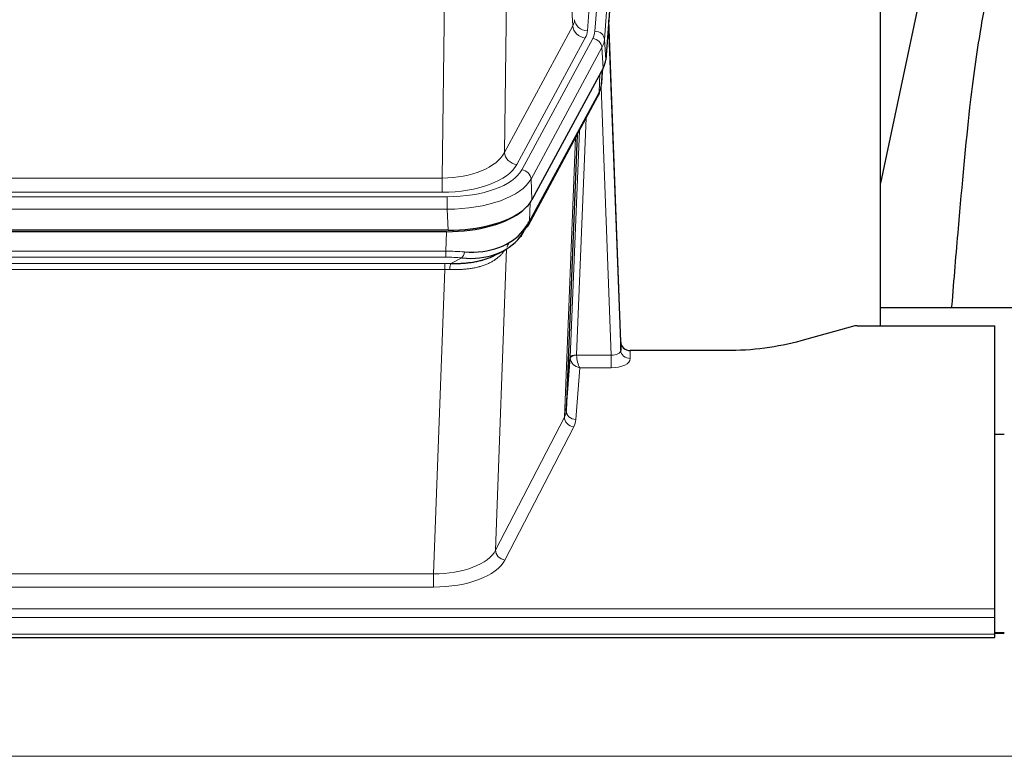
# Model space of a CAD drawing. Header units: inches. Extents: x 0 to 23760, y -13 to 16800.
# Tile 271 of 280: x 20623 to 20931, y 14166 to 14396. Entities that reach past the tile are written whole.
import ezdxf

# ---------------------------------------------------------------- set-up
doc = ezdxf.new("R2010")
doc.units = ezdxf.units.IN
doc.layers.add('1', color=7, linetype='Continuous', true_color=0xffffff)

msp = doc.modelspace()

# ---------------------------------------------------------------- linework, layer by layer
at = {"layer": '1', "color": 110, "linetype": 'Continuous', "lineweight": 13}
for p, q in [((20813.424, 14565.248), (20800.358, 14392.475)), ((20802.705, 14392.323), (20815.816, 14565.683)), ((20818.81, 14563.113), (20805.699, 14389.753)), ((20795.784, 14393.993), (20791.433, 14468.245)), ((20775.39, 14430.1), (20774.432, 14354.449)), ((20754.99, 14346.414), (20755.958, 14422.91)), ((20774.432, 14354.449), (20795.784, 14393.993)), ((20778.308, 14350.641), (20799.66, 14390.184)), ((20779.834, 14348.966), (20802.007, 14390.032)), ((20805.699, 14389.753), (20806.072, 14383.38)), ((20804.914, 14387.175), (20782.74, 14346.11)), ((20805.288, 14380.803), (20804.914, 14387.175)), ((20804.018, 14373.298), (20804.237, 14378.856)), ((20804.803, 14375.878), (20805.158, 14380.562)), ((20782.271, 14333.023), (20804.018, 14373.298)), ((20807.785, 14291.054), (20804.654, 14374.906)), ((20800.001, 14365.193), (20796.979, 14291.141)), ((20794.981, 14290.375), (20797.874, 14361.253)), ((20793.167, 14271.747), (20796.634, 14358.958)), ((20542.347, 14346.414), (20754.99, 14346.414)), ((20754.99, 14342.001), (20754.99, 14346.414)), ((20782.74, 14346.11), (20783.033, 14339.588)), ((20754.99, 14342.001), (20542.347, 14342.001)), ((20540.758, 14340.577), (20756.578, 14340.577)), ((20756.578, 14336.672), (20756.578, 14340.577)), ((20782.448, 14338.658), (20782.271, 14333.023)), ((20756.578, 14336.672), (20540.758, 14336.672)), ((20756.871, 14330.15), (20756.578, 14336.672)), ((20756.089, 14323.577), (20756.28, 14329.669)), ((20775.868, 14326.214), (20775.139, 14324.864)), ((20775.381, 14325.937), (20775.343, 14325.843)), ((20541.247, 14323.577), (20756.089, 14323.577)), ((20756.089, 14321.712), (20756.089, 14323.577)), ((20775.118, 14324.272), (20771.682, 14230.132)), ((20756.089, 14321.712), (20541.247, 14321.712)), ((20541.589, 14319.77), (20755.747, 14319.77)), ((20755.747, 14317.904), (20755.747, 14319.77)), ((20757.66, 14319.738), (20761.113, 14321.484)), ((20755.747, 14317.904), (20541.589, 14317.904)), ((20752.273, 14222.729), (20755.747, 14317.904)), ((20813.765, 14292.501), (20813.776, 14290.053)), ((20796.98, 14291.054), (20807.785, 14291.054)), ((20807.785, 14291.054), (20807.785, 14287.139)), ((20797.943, 14287.139), (20796.749, 14270.991)), ((20807.785, 14287.139), (20797.943, 14287.139)), ((20771.682, 14230.132), (20793.167, 14271.747)), ((20796.076, 14268.684), (20774.59, 14227.069)), ((20545.063, 14222.729), (20752.273, 14222.729)), ((20752.273, 14222.729), (20752.273, 14218.627)), ((20752.273, 14218.627), (20545.063, 14218.627)), ((20370.668, 14211.867), (20927.668, 14211.867)), ((20370.668, 14209.133), (20927.668, 14209.133)), ((20370.668, 14203.885), (20927.668, 14203.885)), ((20927.645, 14204.149), (20930.666, 14204.149)), ((16465.168, 14165.755), (21690.168, 14165.755))]:
    msp.add_line(p, q, dxfattribs=at)
at = {"layer": '1', "color": 2, "linetype": 'Continuous', "lineweight": 25}
for p, q in [((20819.19, 14556.834), (20806.072, 14383.38)), ((20892.008, 14300.268), (20892.008, 14489.07)), ((20911.852, 14438.989), (20892.009, 14344.833)), ((20810.767, 14295.123), (20807.009, 14395.762)), ((20807.089, 14391.368), (20810.777, 14292.586)), ((20805.288, 14380.803), (20783.033, 14339.588)), ((20804.797, 14375.764), (20805.16, 14380.566)), ((20804.974, 14380.222), (20804.803, 14375.878)), ((20804.797, 14375.764), (20804.803, 14375.878)), ((20781.912, 14331.693), (20803.659, 14371.968)), ((20797.18, 14359.968), (20793.753, 14273.758)), ((20756.871, 14330.15), (20540.465, 14330.15)), ((20756.28, 14329.669), (20541.057, 14329.669)), ((20770.977, 14322.105), (20773.771, 14323.516)), ((20964.006, 14305.841), (20892.009, 14305.841)), ((20883.212, 14300.073), (20867.048, 14295.542)), ((20884.711, 14300.268), (20927.668, 14300.268)), ((20927.668, 14211.867), (20927.668, 14300.268)), ((20810.777, 14292.586), (20810.767, 14295.123)), ((20843.668, 14292.501), (20813.765, 14292.501)), ((20793.753, 14273.758), (20794.981, 14290.375)), ((20930.668, 14266.303), (20927.668, 14266.303)), ((20927.668, 14209.133), (20927.668, 14211.867)), ((20927.668, 14203.885), (20927.668, 14209.133)), ((20370.668, 14202.869), (20927.668, 14202.869)), ((20930.666, 14204.375), (20927.645, 14204.375)), ((20927.668, 14202.869), (20927.668, 14203.885))]:
    msp.add_line(p, q, dxfattribs=at)
at = {"layer": '1', "color": 110, "linetype": 'Continuous', "lineweight": 13}
for centre, major_axis, ratio, start_param, end_param in [((20776.34, 14396.414), (-20.038, 0.241), 0.4621297, 2.903225, 3.1123764), ((20799.66, 14393.732), (3.52, -1.9), 0.8606628, 3.6289862, 5.1474227), ((20800.358, 14396.023), (3.989, -0.302), 0.8864705, 3.2608937, 4.7793301), ((20807.089, 14389.215), (-0.214, 6.443), 0.0117452, 5.0526437, 5.774114), ((20776.34, 14392.866), (-24.033, 0.005), 0.4611335, 2.8976848, 3.1068362), ((20778.687, 14392.713), (-24.033, 0.005), 0.4611335, 2.8976848, 3.1068362), ((20802.705, 14389.662), (2.991, -0.226), 0.8864705, 0.119301, 1.6377375), ((20804.091, 14391.277), (2.998, 0.112), 0.4302668, 5.7021495, 6.2671208), ((20802.007, 14387.371), (2.64, -1.425), 0.8606628, 0.4873936, 2.00583), ((20778.687, 14390.052), (27.028, 0.171), 0.4605352, 6.0362132, 6.2453646), ((20800.139, 14373.869), (3.52, -1.9), 0.8606628, 0.0000038, 0.4001271), ((20777.009, 14356.089), (27.538, 20.422), 0.1820483, 5.9117298, 5.94371), ((20755.069, 14357.022), (20.002, 0.126), 0.5302672, 4.7050812, 6.0263936), ((20778.308, 14354.189), (-3.52, 1.9), 0.8606628, 0.4873936, 2.00583), ((20755.069, 14353.474), (24.002, 0.049), 0.477994, 4.708097, 6.0294094), ((20756.527, 14351.674), (-24.02, 0.03), 0.4619935, 1.5735185, 2.8978281), ((20779.834, 14346.305), (2.64, -1.425), 0.8606628, 0.4873936, 2.00583), ((20756.527, 14349.013), (27.018, 0.111), 0.4567867, 4.7124116, 6.0367213), ((20778.392, 14333.593), (3.52, -1.9), 0.8606628, 0.0000038, 0.4001271), ((20755.44, 14316.143), (27.015, 0.091), 0.2751837, 1.3250001, 1.545831), ((20761.113, 14325.319), (-0.368, -3.983), 0.2964475, 0.3019504, 1.0888865), ((20754.957, 14309.957), (24.025, 0.387), 0.4081206, 1.4515092, 1.5313568), ((20755.44, 14312.308), (23.017, 0.318), 0.4083138, 1.3161001, 1.5369309), ((20757.66, 14315.903), (0.131, 3.998), 0.1099517, 0.2897867, 1.0584981), ((20754.957, 14306.122), (20.023, 0.877), 0.5868265, 1.4258227, 1.5056703), ((20807.772, 14292.677), (-3.004, 0.138), 0.5390598, 1.5996723, 3.1704686), ((20813.776, 14292.677), (-3, -0.013), 0.8746179, 0.0299147, 1.5670846), ((20797.979, 14290.249), (-2.996, 0.15), 0.8842154, 0.0089587, 0.1047242), ((20796.979, 14290.28), (1.998, -0.082), 0.4302193, 1.5883537, 3.1255299), ((20796.98, 14290.193), (-1.996, -0.13), 0.4297663, 4.6843512, 6.2157251), ((20797.943, 14289.763), (-2.669, 1.608), 0.8008031, 0.5106166, 2.0203264), ((20797.979, 14291.11), (1.001, 0.011), 0.9036671, 3.0949666, 3.1907319), ((20797.943, 14289.763), (-0.506, 2.997), 0.2740591, 1.0794715, 2.5891813), ((20807.772, 14290.053), (-6.003, 0.008), 0.4854373, 1.5734916, 3.1442879), ((20773.75, 14274.012), (20.016, 0.121), 0.4848834, 6.0350943, 6.2444185), ((20796.749, 14273.615), (2.992, -0.221), 0.8740585, 3.1714428, 4.7769181), ((20796.076, 14271.308), (2.666, -1.376), 0.8484453, 3.5215353, 5.1252561), ((20773.75, 14271.388), (23.014, 0.002), 0.4845187, 6.038018, 6.2473422), ((20752.267, 14232.402), (20.013, 0.104), 0.483363, 4.7101919, 6.0355739), ((20774.59, 14229.693), (2.666, -1.376), 0.8484453, 3.5215353, 5.1252561), ((20752.267, 14229.779), (-23.012, 0.004), 0.4845836, 1.5711584, 2.8965404)]:
    msp.add_ellipse(centre, major_axis=major_axis, ratio=ratio, start_param=start_param, end_param=end_param, dxfattribs=at)
at = {"layer": '1', "color": 2, "linetype": 'Continuous', "lineweight": 25}
for centre, major_axis, ratio, start_param, end_param in [((20779.052, 14383.819), (-27.037, 0.006), 0.4611335, 2.8976848, 3.1068362), ((20778.159, 14385.365), (-26.161, 11.46), 0.4493681, 3.1218709, 3.267222), ((20777.009, 14356.089), (27.174, 22.247), 0.2659532, 6.0029104, 6.0348906), ((20800.306, 14374.189), (3.584, -1.776), 0.8816114, 6.2824956, 6.6531678), ((20756.814, 14342.634), (-27.023, 0.034), 0.4619935, 2.6128783, 2.8978281), ((20756.254, 14342.143), (-27.01, 0.015), 0.4618579, 1.5720062, 2.656), ((20756.814, 14342.634), (-27.023, 0.034), 0.4619935, 1.5735185, 2.6128783), ((20755.44, 14316.143), (27.355, 20.182), 0.1876908, 5.6857719, 5.9066027), ((20756.342, 14344.961), (-25.329, 12.681), 0.6929209, 2.1169098, 3.0007467), ((20758.136, 14313.281), (23.434, 19.972), 0.1471226, 5.6997031, 5.9205339), ((20776.616, 14330.911), (3.195, -2.407), 0.6715965, 6.033487, 6.820423), ((20778.392, 14333.593), (3.52, -1.9), 0.8606628, 5.9153676, 6.2831892), ((20756.342, 14344.961), (-23.359, 16.381), 0.7286412, 2.2260513, 3.1098882), ((20778.515, 14323.421), (-3.388, 2.127), 0.8041825, 6.1083502, 6.2835535), ((20884.714, 14298.811), (-3, 0.002), 0.4856498, 4.7136997, 5.2369038), ((20813.765, 14295.214), (-3, 0.002), 0.9042699, 0.0343167, 1.5714866)]:
    msp.add_ellipse(centre, major_axis=major_axis, ratio=ratio, start_param=start_param, end_param=end_param, dxfattribs=at)
for points, knots in [([(20941.19, 14439.05), (20939.312, 14436.569), (20932.711, 14426.651), (20926.077, 14408.823), (20922.887, 14391.773), (20919.494, 14367.721), (20916.801, 14337.563), (20914.834, 14314.641), (20914.177, 14306.024), (20914.165, 14305.865)], [0, 0, 0, 0, 0.0518113, 0.2036205, 0.372795, 0.587921, 0.850882, 0.9972478, 1, 1, 1, 1]), ([(20757.66, 14319.738), (20758.178, 14319.729), (20758.693, 14319.727), (20759.718, 14319.739), (20760.229, 14319.754), (20760.863, 14319.784), (20760.99, 14319.79), (20761.243, 14319.805), (20761.369, 14319.812), (20761.745, 14319.837), (20761.995, 14319.856), (20762.737, 14319.92), (20763.224, 14319.973), (20764.182, 14320.098), (20764.654, 14320.17), (20765.583, 14320.336), (20766.04, 14320.429), (20766.713, 14320.586), (20766.936, 14320.641), (20767.267, 14320.728), (20767.376, 14320.758), (20767.54, 14320.803), (20767.595, 14320.819), (20767.703, 14320.85), (20768.19, 14320.991), (20768.659, 14321.144), (20769.464, 14321.436), (20770.162, 14321.714), (20770.816, 14322.023), (20771.097, 14322.166)], [0, 0, 0, 0, 0.1020877, 0.1020877, 0.2041754, 0.2041754, 0.2296973, 0.2296973, 0.2552192, 0.2552192, 0.3062631, 0.3062631, 0.4083508, 0.4083508, 0.5104385, 0.5104385, 0.6125262, 0.6125262, 0.66357, 0.66357, 0.6890919, 0.6890919, 0.7018529, 0.7018529, 0.7146139, 0.8167015, 0.8167015, 0.9187892, 1, 1, 1, 1]), ([(20867.048, 14295.542), (20863.514, 14294.552), (20859.712, 14293.787), (20851.829, 14292.762), (20847.749, 14292.501), (20843.668, 14292.501)], [0, 0, 0, 0, 0.5, 0.5, 1, 1, 1, 1])]:
    msp.add_open_spline(points, degree=3, knots=knots, dxfattribs=at)
msp.add_open_spline([(20803.659, 14371.968), (20803.78, 14372.191), (20803.89, 14372.413)], degree=2, dxfattribs=at)
at = {"layer": '1', "color": 110, "linetype": 'Continuous', "lineweight": 13}
msp.add_open_spline([(20774.72, 14324.146), (20774.564, 14323.894), (20774.392, 14323.645), (20774.017, 14323.155), (20773.814, 14322.914), (20773.376, 14322.443), (20773.141, 14322.212), (20772.641, 14321.763), (20772.376, 14321.543), (20771.954, 14321.224), (20771.809, 14321.12), (20771.586, 14320.965), (20771.51, 14320.914), (20771.358, 14320.813), (20771.281, 14320.763), (20770.893, 14320.517), (20770.57, 14320.33), (20769.9, 14319.974), (20769.206, 14319.638), (20768.464, 14319.34), (20767.699, 14319.063), (20767.304, 14318.934), (20766.846, 14318.801), (20766.795, 14318.786), (20766.693, 14318.757), (20766.641, 14318.743), (20766.486, 14318.701), (20766.175, 14318.618), (20765.861, 14318.542), (20765.225, 14318.397), (20764.795, 14318.313), (20763.921, 14318.164), (20763.477, 14318.101), (20762.575, 14317.995), (20762.117, 14317.952), (20761.42, 14317.903), (20761.186, 14317.889), (20760.832, 14317.872), (20760.714, 14317.867), (20760.476, 14317.858), (20760.357, 14317.854), (20759.761, 14317.837), (20759.281, 14317.833), (20758.315, 14317.842), (20757.83, 14317.855), (20757.341, 14317.875)], degree=3, knots=[0, 0, 0, 0, 0.0625, 0.0625, 0.125, 0.125, 0.1875, 0.1875, 0.25, 0.25, 0.28125, 0.28125, 0.296875, 0.296875, 0.3125, 0.3125, 0.375, 0.375, 0.4375, 0.5, 0.5, 0.5625, 0.5625, 0.5703125, 0.5703125, 0.578125, 0.578125, 0.59375, 0.625, 0.625, 0.6875, 0.6875, 0.75, 0.75, 0.8125, 0.8125, 0.84375, 0.84375, 0.859375, 0.859375, 0.875, 0.875, 0.9375, 0.9375, 1, 1, 1, 1], dxfattribs=at)

doc.saveas('drawing.dxf')
